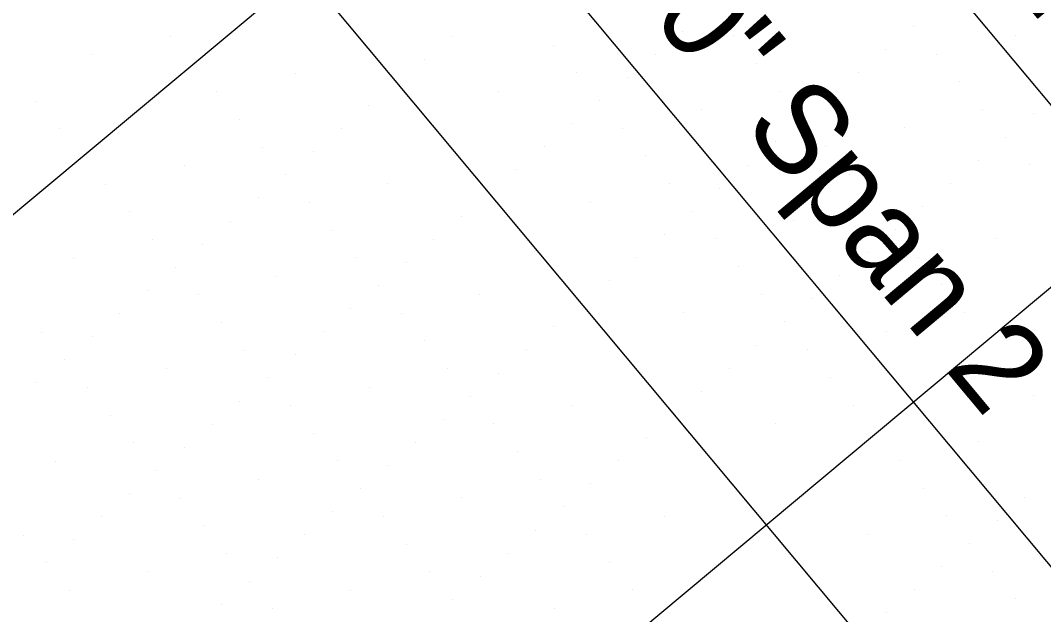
# Model space of a CAD drawing. Extents: x 2042995 to 2043795, y 305365 to 306249.
# Drawn here: x 2043376.43 to 2043404.81, y 305787.57 to 305804.05 of the extents above; entities that cross this region are included whole.
import ezdxf

# ---------------------------------------------------------------- set-up
doc = ezdxf.new("R2010")
doc.units = 0
for name, color, linetype in [('BR_AUTO DIMENSION', 7, 'Continuous'), ('BR_CONCRETE', 7, 'Continuous'), ('BR_GRID DOTS', 7, 'Continuous'), ('BR_GRID LINES', 7, 'Continuous'), ('BR_PRESTRESSED BEAM', 7, 'Continuous')]:
    doc.layers.add(name, color=color, linetype=linetype)

msp = doc.modelspace()

# ---------------------------------------------------------------- linework, layer by layer
at = {"layer": 'BR_AUTO DIMENSION'}
for p, q in [((2043319.917, 305903.59), (2043477.609, 305714.78)), ((2043353.357, 305850.739), (2043431.562, 305757.101))]:
    msp.add_line(p, q, dxfattribs=at)
at = {"layer": 'BR_CONCRETE'}
for points in [[(2043139.109, 306017.548), (2043148.199, 306007.16), (2043160.233, 305993.368), (2043172.245, 305979.557), (2043184.234, 305965.727), (2043196.201, 305951.879), (2043208.145, 305938.012), (2043220.067, 305924.126), (2043231.966, 305910.221), (2043243.843, 305896.297), (2043255.698, 305882.355), (2043267.529, 305868.394), (2043279.339, 305854.414), (2043291.126, 305840.415), (2043302.89, 305826.398), (2043314.632, 305812.361), (2043326.352, 305798.306), (2043338.049, 305784.233), (2043349.724, 305770.14), (2043361.376, 305756.029), (2043373.005, 305741.899), (2043384.613, 305727.75), (2043396.197, 305713.582), (2043407.76, 305699.396), (2043419.299, 305685.191), (2043430.817, 305670.967), (2043442.311, 305656.724), (2043453.784, 305642.463), (2043465.234, 305628.182), (2043476.661, 305613.883), (2043488.066, 305599.566), (2043499.448, 305585.229), (2043510.808, 305570.874), (2043522.146, 305556.5), (2043533.461, 305542.107), (2043544.753, 305527.695), (2043547.219, 305524.543)], [(2043273.14, 305860.139), (2043278.86, 305853.362), (2043290.647, 305839.364), (2043302.411, 305825.346), (2043314.153, 305811.31), (2043325.873, 305797.255), (2043337.57, 305783.181), (2043349.245, 305769.089), (2043360.897, 305754.977), (2043372.526, 305740.847), (2043384.134, 305726.698), (2043395.718, 305712.531), (2043407.281, 305698.344), (2043418.82, 305684.139), (2043425.623, 305675.744)]]:
    msp.add_spline(points, degree=3, dxfattribs=at)
at = {"layer": 'BR_GRID DOTS'}
for p, q in [((2043394.802, 305803.75), (2043394.802, 305803.75)), ((2043401.203, 305803.885), (2043401.203, 305803.885)), ((2043380.59, 305803.606), (2043380.59, 305803.606)), ((2043388.4, 305803.615), (2043388.4, 305803.615)), ((2043396.21, 305803.623), (2043396.21, 305803.623)), ((2043404.02, 305803.632), (2043404.02, 305803.632)), ((2043391.217, 305803.362), (2043391.217, 305803.362)), ((2043400.436, 305803.244), (2043400.436, 305803.244)), ((2043378.414, 305803.092), (2043378.414, 305803.092)), ((2043387.632, 305802.974), (2043387.632, 305802.974)), ((2043394.034, 305803.109), (2043394.034, 305803.109)), ((2043401.844, 305803.117), (2043401.844, 305803.117)), ((2043396.851, 305802.856), (2043396.851, 305802.856)), ((2043384.048, 305802.586), (2043384.048, 305802.586)), ((2043386.865, 305802.333), (2043386.865, 305802.333)), ((2043391.858, 305802.594), (2043391.858, 305802.594)), ((2043393.267, 305802.468), (2043393.267, 305802.468)), ((2043399.668, 305802.603), (2043399.668, 305802.603)), ((2043402.485, 305802.35), (2043402.485, 305802.35)), ((2043381.872, 305802.071), (2043381.872, 305802.071)), ((2043389.682, 305802.08), (2043389.682, 305802.08)), ((2043397.492, 305802.088), (2043397.492, 305802.088)), ((2043376.879, 305801.81), (2043376.879, 305801.81)), ((2043392.499, 305801.827), (2043392.499, 305801.827)), ((2043398.901, 305801.962), (2043398.901, 305801.962)), ((2043386.097, 305801.692), (2043386.097, 305801.692)), ((2043395.316, 305801.574), (2043395.316, 305801.574)), ((2043403.126, 305801.582), (2043403.126, 305801.582)), ((2043382.513, 305801.304), (2043382.513, 305801.304)), ((2043398.133, 305801.321), (2043398.133, 305801.321)), ((2043404.535, 305801.456), (2043404.535, 305801.456)), ((2043377.52, 305801.042), (2043377.52, 305801.042)), ((2043385.33, 305801.051), (2043385.33, 305801.051)), ((2043391.732, 305801.186), (2043391.732, 305801.186)), ((2043393.14, 305801.059), (2043393.14, 305801.059)), ((2043400.95, 305801.068), (2043400.95, 305801.068)), ((2043397.366, 305800.68), (2043397.366, 305800.68)), ((2043403.767, 305800.815), (2043403.767, 305800.815)), ((2043383.154, 305800.536), (2043383.154, 305800.536)), ((2043384.562, 305800.41), (2043384.562, 305800.41)), ((2043390.964, 305800.545), (2043390.964, 305800.545)), ((2043398.774, 305800.553), (2043398.774, 305800.553)), ((2043393.781, 305800.292), (2043393.781, 305800.292)), ((2043403, 305800.174), (2043403, 305800.174)), ((2043380.978, 305800.022), (2043380.978, 305800.022)), ((2043390.196, 305799.904), (2043390.196, 305799.904)), ((2043396.598, 305800.039), (2043396.598, 305800.039)), ((2043399.415, 305799.786), (2043399.415, 305799.786)), ((2043404.408, 305800.047), (2043404.408, 305800.047)), ((2043378.802, 305799.507), (2043378.802, 305799.507)), ((2043383.795, 305799.769), (2043383.795, 305799.769)), ((2043386.612, 305799.516), (2043386.612, 305799.516)), ((2043394.422, 305799.524), (2043394.422, 305799.524)), ((2043402.232, 305799.533), (2043402.232, 305799.533)), ((2043389.429, 305799.263), (2043389.429, 305799.263)), ((2043395.831, 305799.398), (2043395.831, 305799.398)), ((2043383.027, 305799.128), (2043383.027, 305799.128)), ((2043384.436, 305799.001), (2043384.436, 305799.001)), ((2043392.246, 305799.01), (2043392.246, 305799.01)), ((2043400.056, 305799.018), (2043400.056, 305799.018)), ((2043379.443, 305798.739), (2043379.443, 305798.739)), ((2043395.063, 305798.757), (2043395.063, 305798.757)), ((2043401.465, 305798.892), (2043401.465, 305798.892)), ((2043382.26, 305798.486), (2043382.26, 305798.486)), ((2043388.661, 305798.622), (2043388.661, 305798.622)), ((2043397.88, 305798.504), (2043397.88, 305798.504)), ((2043385.077, 305798.234), (2043385.077, 305798.234)), ((2043394.296, 305798.116), (2043394.296, 305798.116)), ((2043400.697, 305798.251), (2043400.697, 305798.251)), ((2043380.084, 305797.972), (2043380.084, 305797.972)), ((2043381.492, 305797.845), (2043381.492, 305797.845)), ((2043387.894, 305797.981), (2043387.894, 305797.981)), ((2043395.704, 305797.989), (2043395.704, 305797.989)), ((2043403.514, 305797.998), (2043403.514, 305797.998)), ((2043399.93, 305797.61), (2043399.93, 305797.61)), ((2043377.908, 305797.457), (2043377.908, 305797.457)), ((2043385.718, 305797.466), (2043385.718, 305797.466)), ((2043387.126, 305797.339), (2043387.126, 305797.339)), ((2043393.528, 305797.475), (2043393.528, 305797.475)), ((2043396.345, 305797.222), (2043396.345, 305797.222)), ((2043401.338, 305797.483), (2043401.338, 305797.483)), ((2043380.725, 305797.204), (2043380.725, 305797.204)), ((2043383.542, 305796.951), (2043383.542, 305796.951)), ((2043399.162, 305796.969), (2043399.162, 305796.969)), ((2043386.359, 305796.698), (2043386.359, 305796.698)), ((2043392.761, 305796.834), (2043392.761, 305796.834)), ((2043401.979, 305796.716), (2043401.979, 305796.716)), ((2043379.957, 305796.563), (2043379.957, 305796.563)), ((2043381.366, 305796.437), (2043381.366, 305796.437)), ((2043389.176, 305796.445), (2043389.176, 305796.445)), ((2043396.986, 305796.454), (2043396.986, 305796.454)), ((2043391.993, 305796.192), (2043391.993, 305796.192)), ((2043398.395, 305796.328), (2043398.395, 305796.328)), ((2043379.19, 305795.922), (2043379.19, 305795.922)), ((2043385.591, 305796.057), (2043385.591, 305796.057)), ((2043387, 305795.931), (2043387, 305795.931)), ((2043394.81, 305795.94), (2043394.81, 305795.94)), ((2043402.62, 305795.948), (2043402.62, 305795.948)), ((2043382.007, 305795.669), (2043382.007, 305795.669)), ((2043391.226, 305795.551), (2043391.226, 305795.551)), ((2043397.627, 305795.687), (2043397.627, 305795.687)), ((2043377.014, 305795.408), (2043377.014, 305795.408)), ((2043378.422, 305795.281), (2043378.422, 305795.281)), ((2043384.824, 305795.416), (2043384.824, 305795.416)), ((2043400.444, 305795.434), (2043400.444, 305795.434)), ((2043387.641, 305795.163), (2043387.641, 305795.163)), ((2043396.86, 305795.045), (2043396.86, 305795.045)), ((2043382.648, 305794.902), (2043382.648, 305794.902)), ((2043384.056, 305794.775), (2043384.056, 305794.775)), ((2043390.458, 305794.91), (2043390.458, 305794.91)), ((2043398.268, 305794.919), (2043398.268, 305794.919)), ((2043377.655, 305794.64), (2043377.655, 305794.64)), ((2043380.472, 305794.387), (2043380.472, 305794.387)), ((2043388.282, 305794.396), (2043388.282, 305794.396)), ((2043396.092, 305794.404), (2043396.092, 305794.404)), ((2043403.902, 305794.413), (2043403.902, 305794.413)), ((2043383.289, 305794.134), (2043383.289, 305794.134)), ((2043389.691, 305794.269), (2043389.691, 305794.269)), ((2043398.909, 305794.151), (2043398.909, 305794.151)), ((2043376.887, 305793.999), (2043376.887, 305793.999)), ((2043378.296, 305793.873), (2043378.296, 305793.873)), ((2043386.106, 305793.881), (2043386.106, 305793.881)), ((2043388.923, 305793.628), (2043388.923, 305793.628)), ((2043395.325, 305793.763), (2043395.325, 305793.763)), ((2043404.543, 305793.646), (2043404.543, 305793.646)), ((2043382.521, 305793.493), (2043382.521, 305793.493)), ((2043383.93, 305793.367), (2043383.93, 305793.367)), ((2043391.74, 305793.375), (2043391.74, 305793.375)), ((2043399.55, 305793.384), (2043399.55, 305793.384)), ((2043378.937, 305793.105), (2043378.937, 305793.105)), ((2043388.155, 305792.987), (2043388.155, 305792.987)), ((2043394.557, 305793.122), (2043394.557, 305793.122)), ((2043381.754, 305792.852), (2043381.754, 305792.852)), ((2043389.564, 305792.861), (2043389.564, 305792.861)), ((2043397.374, 305792.869), (2043397.374, 305792.869)), ((2043384.571, 305792.599), (2043384.571, 305792.599)), ((2043393.79, 305792.481), (2043393.79, 305792.481)), ((2043379.578, 305792.338), (2043379.578, 305792.338)), ((2043380.986, 305792.211), (2043380.986, 305792.211)), ((2043387.388, 305792.346), (2043387.388, 305792.346)), ((2043403.008, 305792.363), (2043403.008, 305792.363)), ((2043385.212, 305791.832), (2043385.212, 305791.832)), ((2043390.205, 305792.093), (2043390.205, 305792.093)), ((2043393.022, 305791.84), (2043393.022, 305791.84)), ((2043400.832, 305791.849), (2043400.832, 305791.849)), ((2043377.402, 305791.823), (2043377.402, 305791.823)), ((2043380.219, 305791.57), (2043380.219, 305791.57)), ((2043386.62, 305791.705), (2043386.62, 305791.705)), ((2043383.036, 305791.317), (2043383.036, 305791.317)), ((2043390.846, 305791.326), (2043390.846, 305791.326)), ((2043385.853, 305791.064), (2043385.853, 305791.064)), ((2043392.255, 305791.199), (2043392.255, 305791.199)), ((2043401.473, 305791.081), (2043401.473, 305791.081)), ((2043379.451, 305790.929), (2043379.451, 305790.929)), ((2043380.86, 305790.803), (2043380.86, 305790.803)), ((2043388.67, 305790.811), (2043388.67, 305790.811)), ((2043404.29, 305790.828), (2043404.29, 305790.828)), ((2043385.085, 305790.423), (2043385.085, 305790.423)), ((2043391.487, 305790.558), (2043391.487, 305790.558)), ((2043378.684, 305790.288), (2043378.684, 305790.288)), ((2043386.494, 305790.297), (2043386.494, 305790.297)), ((2043394.304, 305790.305), (2043394.304, 305790.305)), ((2043402.114, 305790.314), (2043402.114, 305790.314)), ((2043403.523, 305790.187), (2043403.523, 305790.187)), ((2043381.501, 305790.035), (2043381.501, 305790.035)), ((2043390.72, 305789.917), (2043390.72, 305789.917)), ((2043376.508, 305789.774), (2043376.508, 305789.774)), ((2043377.916, 305789.647), (2043377.916, 305789.647)), ((2043384.318, 305789.782), (2043384.318, 305789.782)), ((2043392.128, 305789.791), (2043392.128, 305789.791)), ((2043399.938, 305789.799), (2043399.938, 305789.799)), ((2043387.135, 305789.529), (2043387.135, 305789.529)), ((2043389.952, 305789.276), (2043389.952, 305789.276)), ((2043402.755, 305789.546), (2043402.755, 305789.546)), ((2043377.149, 305789.006), (2043377.149, 305789.006)), ((2043382.142, 305789.268), (2043382.142, 305789.268)), ((2043383.55, 305789.141), (2043383.55, 305789.141)), ((2043392.769, 305789.023), (2043392.769, 305789.023)), ((2043379.966, 305788.753), (2043379.966, 305788.753)), ((2043387.776, 305788.762), (2043387.776, 305788.762)), ((2043401.988, 305788.905), (2043401.988, 305788.905)), ((2043403.396, 305788.779), (2043403.396, 305788.779)), ((2043382.783, 305788.5), (2043382.783, 305788.5)), ((2043389.185, 305788.635), (2043389.185, 305788.635)), ((2043377.79, 305788.239), (2043377.79, 305788.239)), ((2043385.6, 305788.247), (2043385.6, 305788.247)), ((2043393.41, 305788.256), (2043393.41, 305788.256)), ((2043401.22, 305788.264), (2043401.22, 305788.264)), ((2043382.015, 305787.859), (2043382.015, 305787.859)), ((2043388.417, 305787.994), (2043388.417, 305787.994)), ((2043404.038, 305788.011), (2043404.038, 305788.011)), ((2043383.424, 305787.733), (2043383.424, 305787.733)), ((2043391.234, 305787.741), (2043391.234, 305787.741)), ((2043400.453, 305787.623), (2043400.453, 305787.623))]:
    msp.add_line(p, q, dxfattribs=at)
at = {"layer": 'BR_GRID LINES'}
for p, q in [((2043168.489, 306063.801), (2043600.112, 305547.005)), ((2043399.651, 305818.223), (2043246.147, 305690.018)), ((2043412.472, 305802.873), (2043258.968, 305674.668))]:
    msp.add_line(p, q, dxfattribs=at)
at = {"layer": 'BR_PRESTRESSED BEAM'}
msp.add_spline([(2043269.336, 305856.962), (2043274.734, 305850.568), (2043286.521, 305836.569), (2043298.285, 305822.551), (2043310.027, 305808.515), (2043321.747, 305794.46), (2043333.444, 305780.386), (2043345.119, 305766.294), (2043356.771, 305752.183), (2043368.4, 305738.053), (2043380.007, 305723.904), (2043391.592, 305709.736), (2043403.154, 305695.55), (2043414.694, 305681.345), (2043421.811, 305672.561)], degree=3, dxfattribs=at)

# ---------------------------------------------------------------- texts
at = {"layer": 'BR_AUTO DIMENSION'}
for s, p in [('246\'-0" Continuous Prestressed Concrete Beam (FIB-54) Bridge Out-To-Out', (2043360.493, 305856.957)), ('122\'-0" Span 2', (2043389.189, 305809.786))]:
    msp.add_text(s, height=2.5, rotation=309.8684, dxfattribs=at).set_placement(p)

doc.saveas('drawing.dxf')
